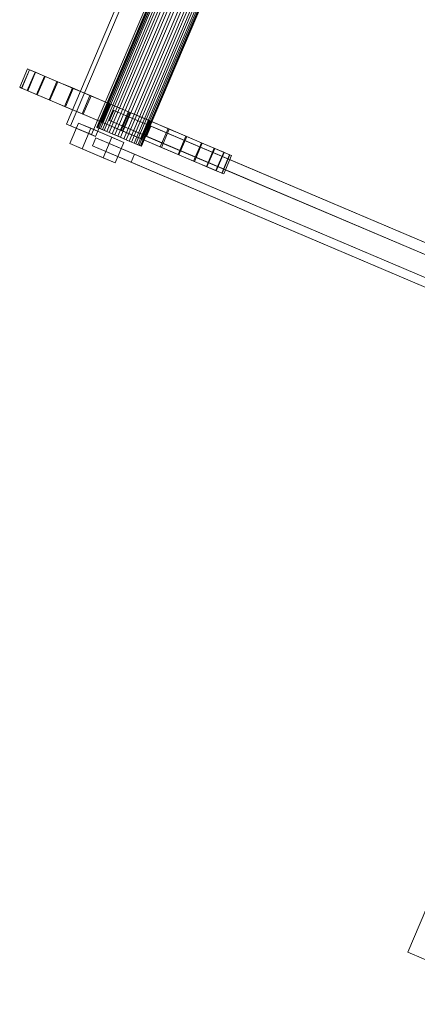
# Model space of a CAD drawing. Header units: millimetres. Extents: x -4738 to 65662, y -68080 to 6847.
# Tile 514 of 656: x 17965 to 18324, y -19757 to -18870. Entities that reach past the tile are written whole.
import ezdxf

# ---------------------------------------------------------------- set-up
doc = ezdxf.new("R2010")
doc.units = ezdxf.units.MM
doc.layers.add('superior_C10', color=7, linetype='Continuous', lineweight=0)

msp = doc.modelspace()

# ---------------------------------------------------------------- linework, layer by layer
at = {"layer": 'superior_C10'}
for p, q in [((18007.581, -18963.731), (18165.053, -18592.771)), ((18168.744, -18594.338), (18011.272, -18965.298)), ((18187.598, -18602.341), (18030.126, -18973.302)), ((18033.817, -18974.869), (18191.289, -18603.908)), ((18142.13, -18713.948), (18034.869, -18966.624)), ((18035.244, -18966.783), (18142.505, -18714.107)), ((18143.133, -18714.373), (18035.872, -18967.05)), ((18144.231, -18714.84), (18036.971, -18967.516)), ((18145.445, -18715.355), (18038.184, -18968.031)), ((18147.193, -18716.097), (18039.932, -18968.773)), ((18148.909, -18716.825), (18041.648, -18969.502)), ((18151.186, -18717.792), (18043.926, -18970.469)), ((18153.288, -18718.684), (18046.027, -18971.361)), ((18155.94, -18719.81), (18048.68, -18972.487)), ((18158.285, -18720.805), (18051.024, -18973.482)), ((18161.131, -18722.014), (18053.87, -18974.69)), ((18163.558, -18723.044), (18056.297, -18975.72)), ((18166.404, -18724.252), (18059.144, -18976.929)), ((18168.748, -18725.247), (18061.488, -18977.924)), ((18171.401, -18726.373), (18064.14, -18979.05)), ((18173.503, -18727.265), (18066.242, -18979.942)), ((18175.78, -18728.232), (18068.52, -18980.909)), ((18177.496, -18728.961), (18070.236, -18981.637)), ((18179.244, -18729.703), (18071.983, -18982.379)), ((18180.457, -18730.218), (18073.197, -18982.894)), ((18181.556, -18730.684), (18074.296, -18983.361)), ((18182.184, -18730.951), (18074.924, -18983.627)), ((18182.559, -18731.11), (18075.298, -18983.786)), ((17972.413, -18914.039), (17965.38, -18930.608)), ((17974.083, -18914.748), (17967.05, -18931.317)), ((17967.247, -18931.401), (17974.281, -18914.832)), ((17979.227, -18916.931), (17972.193, -18933.5)), ((17972.413, -18914.039), (17974.083, -18914.748)), ((17974.281, -18914.832), (17972.413, -18914.039)), ((17979.614, -18917.096), (17972.58, -18933.664)), ((17974.083, -18914.748), (17979.227, -18916.931)), ((17979.614, -18917.096), (17974.281, -18914.832)), ((17979.227, -18916.931), (17987.645, -18920.505)), ((17988.207, -18920.744), (17979.614, -18917.096)), ((17987.645, -18920.505), (17980.612, -18937.074)), ((17988.207, -18920.744), (17981.174, -18937.312)), ((17987.645, -18920.505), (17999.016, -18925.332)), ((17999.731, -18925.635), (17988.207, -18920.744)), ((17999.016, -18925.332), (17991.983, -18941.901)), ((17999.731, -18925.635), (17992.698, -18942.204)), ((17999.016, -18925.332), (18012.902, -18931.226)), ((18013.743, -18931.583), (17999.731, -18925.635)), ((17967.05, -18931.317), (17965.38, -18930.608)), ((17965.38, -18930.608), (17967.247, -18931.401)), ((17972.193, -18933.5), (17967.05, -18931.317)), ((17967.247, -18931.401), (17972.58, -18933.664)), ((17980.612, -18937.074), (17972.193, -18933.5)), ((17972.58, -18933.664), (17981.174, -18937.312)), ((17991.983, -18941.901), (17980.612, -18937.074)), ((17981.174, -18937.312), (17992.698, -18942.204)), ((18012.902, -18931.226), (18005.868, -18947.795)), ((18013.743, -18931.583), (18006.71, -18948.152)), ((18012.902, -18931.226), (18028.769, -18937.962)), ((18029.704, -18938.359), (18013.743, -18931.583)), ((18028.769, -18937.962), (18021.736, -18954.531)), ((18029.704, -18938.359), (18022.67, -18954.928)), ((18028.769, -18937.962), (18046.008, -18945.28)), ((18047, -18945.701), (18029.704, -18938.359)), ((18005.868, -18947.795), (17991.983, -18941.901)), ((17992.698, -18942.204), (18006.71, -18948.152)), ((18021.736, -18954.531), (18005.868, -18947.795)), ((18046.008, -18945.28), (18038.974, -18961.849)), ((18047, -18945.701), (18039.967, -18962.27)), ((18046.008, -18945.28), (18063.956, -18952.899)), ((18064.968, -18953.328), (18047, -18945.701)), ((18006.71, -18948.152), (18022.67, -18954.928)), ((18038.974, -18961.849), (18021.736, -18954.531)), ((18022.67, -18954.928), (18039.967, -18962.27)), ((18045.617, -18960.323), (18049.524, -18951.118)), ((18050.303, -18951.449), (18046.396, -18960.653)), ((18049.524, -18951.118), (18050.303, -18951.449)), ((18962.603, -19338.718), (18049.524, -18951.118)), ((18963.382, -19339.049), (18050.303, -18951.449)), ((18063.956, -18952.899), (18056.922, -18969.468)), ((18064.968, -18953.328), (18057.934, -18969.897)), ((18063.956, -18952.899), (18081.923, -18960.526)), ((18082.916, -18960.947), (18064.968, -18953.328)), ((18030.126, -18973.302), (18007.581, -18963.731)), ((18011.272, -18965.298), (18007.581, -18963.731)), ((18010.743, -18981.369), (18018.558, -18962.959)), ((18011.272, -18965.298), (18033.817, -18974.869)), ((18018.558, -18962.959), (18029.495, -18967.602)), ((18048.443, -18975.645), (18018.558, -18962.959)), ((18056.922, -18969.468), (18038.974, -18961.849)), ((18039.967, -18962.27), (18057.934, -18969.897)), ((18046.396, -18960.653), (18045.617, -18960.323)), ((18045.617, -18960.323), (18958.696, -19347.923)), ((18959.475, -19348.254), (18046.396, -18960.653)), ((18081.923, -18960.526), (18074.89, -18977.095)), ((18082.916, -18960.947), (18075.882, -18977.516)), ((18078.593, -18974.321), (18082.501, -18965.116)), ((18083.713, -18965.631), (18079.806, -18974.836)), ((18081.923, -18960.526), (18099.22, -18967.868)), ((18082.501, -18965.116), (18083.713, -18965.631)), ((18982.303, -19347.08), (18082.501, -18965.116)), ((18100.155, -18968.265), (18082.916, -18960.947)), ((18983.515, -19347.595), (18083.713, -18965.631)), ((18029.495, -18967.602), (18021.68, -18986.012)), ((18029.495, -18967.602), (18059.38, -18980.288)), ((18030.126, -18973.302), (18033.817, -18974.869)), ((18035.872, -18967.05), (18034.869, -18966.624)), ((18034.869, -18966.624), (18035.244, -18966.783)), ((18035.244, -18966.783), (18036.971, -18967.516)), ((18038.184, -18968.031), (18035.872, -18967.05)), ((18036.971, -18967.516), (18039.932, -18968.773)), ((18041.648, -18969.502), (18038.184, -18968.031)), ((18039.932, -18968.773), (18043.926, -18970.469)), ((18046.027, -18971.361), (18041.648, -18969.502)), ((18043.926, -18970.469), (18048.68, -18972.487)), ((18051.024, -18973.482), (18046.027, -18971.361)), ((18048.68, -18972.487), (18053.87, -18974.69)), ((18056.297, -18975.72), (18051.024, -18973.482)), ((18074.89, -18977.095), (18056.922, -18969.468)), ((18057.934, -18969.897), (18075.882, -18977.516)), ((18079.806, -18974.836), (18078.593, -18974.321)), ((18078.593, -18974.321), (18978.395, -19356.285)), ((18099.22, -18967.868), (18092.186, -18984.437)), ((18100.155, -18968.265), (18093.121, -18984.834)), ((18099.22, -18967.868), (18115.18, -18974.643)), ((18116.022, -18975), (18100.155, -18968.265)), ((18021.68, -18986.012), (18010.743, -18981.369)), ((18010.743, -18981.369), (18040.628, -18994.055)), ((18031.001, -18983.45), (18034.127, -18976.086)), ((18065.882, -18998.257), (18031.001, -18983.45)), ((18031.001, -18983.45), (18938.886, -19368.845)), ((18034.127, -18976.086), (18069.007, -18990.893)), ((18942.012, -19361.482), (18034.127, -18976.086)), ((18048.443, -18975.645), (18040.628, -18994.055)), ((18059.38, -18980.288), (18048.443, -18975.645)), ((18051.565, -18998.698), (18059.38, -18980.288)), ((18053.87, -18974.69), (18059.144, -18976.929)), ((18061.488, -18977.924), (18056.297, -18975.72)), ((18059.144, -18976.929), (18064.14, -18979.05)), ((18066.242, -18979.942), (18061.488, -18977.924)), ((18064.14, -18979.05), (18068.52, -18980.909)), ((18070.236, -18981.637), (18066.242, -18979.942)), ((18068.52, -18980.909), (18071.983, -18982.379)), ((18073.197, -18982.894), (18070.236, -18981.637)), ((18071.983, -18982.379), (18074.296, -18983.361)), ((18074.924, -18983.627), (18073.197, -18982.894)), ((18074.296, -18983.361), (18075.298, -18983.786)), ((18092.186, -18984.437), (18074.89, -18977.095)), ((18075.882, -18977.516), (18093.121, -18984.834)), ((18979.608, -19356.8), (18079.806, -18974.836)), ((18115.18, -18974.643), (18108.147, -18991.212)), ((18116.022, -18975), (18108.988, -18991.569)), ((18115.18, -18974.643), (18129.192, -18980.591)), ((18129.907, -18980.895), (18116.022, -18975)), ((18129.192, -18980.591), (18122.159, -18997.16)), ((18129.907, -18980.895), (18122.874, -18997.464)), ((18129.192, -18980.591), (18140.716, -18985.483)), ((18141.278, -18985.722), (18129.907, -18980.895)), ((18021.68, -18986.012), (18051.565, -18998.698)), ((18069.007, -18990.893), (18065.882, -18998.257)), ((18976.892, -19376.288), (18069.007, -18990.893)), ((18075.298, -18983.786), (18074.924, -18983.627)), ((18108.147, -18991.212), (18092.186, -18984.437)), ((18093.121, -18984.834), (18108.988, -18991.569)), ((18122.159, -18997.16), (18108.147, -18991.212)), ((18108.988, -18991.569), (18122.874, -18997.464)), ((18140.716, -18985.483), (18133.683, -19002.052)), ((18141.278, -18985.722), (18134.245, -19002.291)), ((18140.716, -18985.483), (18149.31, -18989.131)), ((18149.697, -18989.295), (18141.278, -18985.722)), ((18149.31, -18989.131), (18142.276, -19005.7)), ((18149.697, -18989.295), (18142.663, -19005.864)), ((18154.643, -18991.395), (18147.609, -19007.964)), ((18154.84, -18991.479), (18147.807, -19008.048)), ((18149.31, -18989.131), (18154.643, -18991.395)), ((18156.51, -18992.188), (18149.477, -19008.757)), ((18154.84, -18991.479), (18149.697, -18989.295)), ((18154.643, -18991.395), (18156.51, -18992.188)), ((18156.51, -18992.188), (18154.84, -18991.479)), ((18040.628, -18994.055), (18051.565, -18998.698)), ((18973.767, -19383.652), (18065.882, -18998.257)), ((18133.683, -19002.052), (18122.159, -18997.16)), ((18122.874, -18997.464), (18134.245, -19002.291)), ((18142.276, -19005.7), (18133.683, -19002.052)), ((18134.245, -19002.291), (18142.663, -19005.864)), ((18147.609, -19007.964), (18142.276, -19005.7)), ((18142.663, -19005.864), (18147.807, -19008.048)), ((18149.477, -19008.757), (18147.609, -19007.964)), ((18147.807, -19008.048), (18149.477, -19008.757)), ((18315.215, -19710.293), (18362.105, -19599.833)), ((18425.674, -19757.183), (18315.215, -19710.293))]:
    msp.add_line(p, q, dxfattribs=at)

doc.saveas('drawing.dxf')
